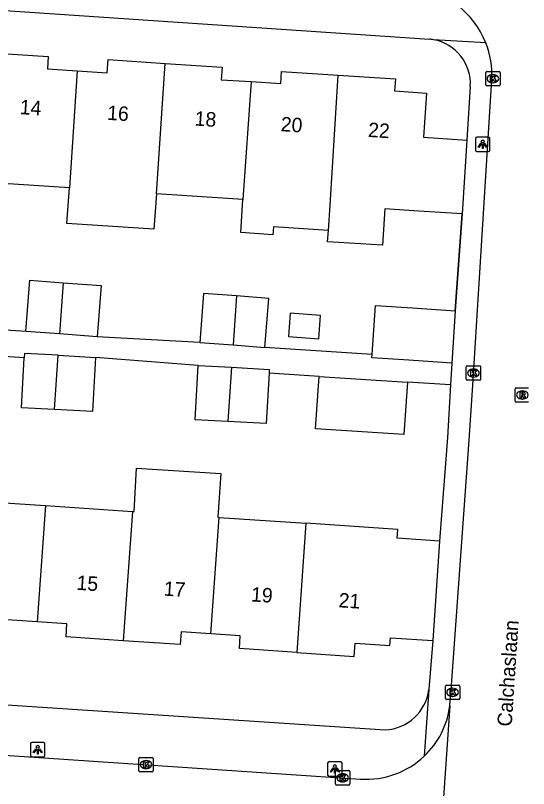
# Model space of a CAD drawing. Extents: x 161848 to 162726, y 385382 to 386521.
# Drawn here: x 162282.3 to 162317.7, y 385539.3 to 385592.8 of the extents above; entities that cross this region are included whole.
import ezdxf

# ---------------------------------------------------------------- set-up
doc = ezdxf.new("R2010")
doc.units = 0
for name, color, linetype in [('IMGEO_Kolk', 7, 'Continuous'), ('IMGEO_Lichtpunt', 7, 'Continuous'), ('IMGEO_Muur', 7, 'Continuous'), ('IMGEO_Openbare_ruimte_label', 7, 'Continuous'), ('IMGEO_Pand', 7, 'Continuous'), ('IMGEO_Pand_nummerreeks', 7, 'Continuous'), ('IMGEO_Rijbaan_lokaal_open', 7, 'Continuous'), ('IMGEO_Rioolput', 7, 'Continuous'), ('IMGEO_Voetpad_open', 7, 'Continuous')]:
    doc.layers.add(name, color=color, linetype=linetype)

msp = doc.modelspace()

# ---------------------------------------------------------------- linework, layer by layer
at = {"layer": 'IMGEO_Kolk'}
for p, q in [((162314.786, 385587.983), (162314.786, 385588.835)), ((162314.861, 385588.909), (162315.713, 385588.909)), ((162315.787, 385588.835), (162315.787, 385587.983)), ((162315.274, 385588.689), (162315.299, 385588.689)), ((162315.713, 385587.909), (162314.861, 385587.909)), ((162315.297, 385588.129), (162315.272, 385588.129)), ((162313.438, 385567.637), (162313.438, 385568.489)), ((162313.513, 385568.563), (162314.365, 385568.563)), ((162314.439, 385568.489), (162314.439, 385567.637)), ((162313.926, 385568.343), (162313.951, 385568.343)), ((162314.365, 385567.563), (162313.513, 385567.563)), ((162313.949, 385567.783), (162313.924, 385567.783)), ((162312.001, 385545.57), (162312.001, 385546.422)), ((162312.076, 385546.496), (162312.928, 385546.496)), ((162312.489, 385546.276), (162312.514, 385546.276)), ((162313.002, 385546.422), (162313.002, 385545.57)), ((162312.512, 385545.716), (162312.487, 385545.716)), ((162312.928, 385545.496), (162312.076, 385545.496)), ((162290.831, 385540.578), (162290.831, 385541.43)), ((162290.906, 385541.504), (162291.758, 385541.504)), ((162291.319, 385541.284), (162291.344, 385541.284)), ((162291.832, 385541.43), (162291.832, 385540.578)), ((162291.342, 385540.724), (162291.317, 385540.724)), ((162291.758, 385540.504), (162290.906, 385540.504)), ((162304.409, 385539.665), (162304.409, 385540.517)), ((162304.484, 385540.591), (162305.336, 385540.591)), ((162304.897, 385540.371), (162304.922, 385540.371)), ((162305.41, 385540.517), (162305.41, 385539.665)), ((162304.92, 385539.811), (162304.895, 385539.811)), ((162305.336, 385539.591), (162304.484, 385539.591))]:
    msp.add_line(p, q, dxfattribs=at)
for points in [[(162314.786, 385587.983), (162314.786, 385588.835)], [(162314.861, 385588.909), (162315.713, 385588.909)], [(162315.787, 385588.835), (162315.787, 385587.983)], [(162315.107, 385588.609), (162315.23, 385588.609), (162315.23, 385588.458), (162315.36, 385588.609), (162315.524, 385588.609), (162315.378, 385588.458), (162315.531, 385588.209), (162315.379, 385588.209), (162315.294, 385588.373), (162315.23, 385588.306), (162315.23, 385588.209), (162315.107, 385588.209), (162315.107, 385588.609)], [(162315.713, 385587.909), (162314.861, 385587.909)], [(162313.438, 385567.637), (162313.438, 385568.489)], [(162313.513, 385568.563), (162314.365, 385568.563)], [(162314.439, 385568.489), (162314.439, 385567.637)], [(162313.759, 385568.263), (162313.882, 385568.263), (162313.882, 385568.112), (162314.012, 385568.263), (162314.176, 385568.263), (162314.03, 385568.112), (162314.183, 385567.863), (162314.031, 385567.863), (162313.946, 385568.027), (162313.882, 385567.96), (162313.882, 385567.863), (162313.759, 385567.863), (162313.759, 385568.263)], [(162314.365, 385567.563), (162313.513, 385567.563)], [(162312.001, 385545.57), (162312.001, 385546.422)], [(162312.076, 385546.496), (162312.928, 385546.496)], [(162312.322, 385546.196), (162312.445, 385546.196), (162312.445, 385546.045), (162312.575, 385546.196), (162312.739, 385546.196), (162312.593, 385546.045), (162312.746, 385545.796), (162312.594, 385545.796), (162312.509, 385545.96), (162312.445, 385545.893), (162312.445, 385545.796), (162312.322, 385545.796), (162312.322, 385546.196)], [(162313.002, 385546.422), (162313.002, 385545.57)], [(162312.928, 385545.496), (162312.076, 385545.496)], [(162290.831, 385540.578), (162290.831, 385541.43)], [(162290.906, 385541.504), (162291.758, 385541.504)], [(162291.832, 385541.43), (162291.832, 385540.578)], [(162291.152, 385541.204), (162291.275, 385541.204), (162291.275, 385541.053), (162291.405, 385541.204), (162291.569, 385541.204), (162291.423, 385541.053), (162291.576, 385540.804), (162291.424, 385540.804), (162291.339, 385540.968), (162291.275, 385540.901), (162291.275, 385540.804), (162291.152, 385540.804), (162291.152, 385541.204)], [(162291.758, 385540.504), (162290.906, 385540.504)], [(162304.409, 385539.665), (162304.409, 385540.517)], [(162304.484, 385540.591), (162305.336, 385540.591)], [(162304.73, 385540.291), (162304.853, 385540.291), (162304.853, 385540.14), (162304.983, 385540.291), (162305.147, 385540.291), (162305.001, 385540.14), (162305.154, 385539.891), (162305.002, 385539.891), (162304.917, 385540.055), (162304.853, 385539.988), (162304.853, 385539.891), (162304.73, 385539.891), (162304.73, 385540.291)], [(162305.41, 385540.517), (162305.41, 385539.665)], [(162305.336, 385539.591), (162304.484, 385539.591)]]:
    msp.add_lwpolyline(points, dxfattribs=at)
for centre, start, end in [((162314.863, 385588.833), 91.552, 178.448), ((162314.863, 385588.833), 91.552, 178.448), ((162315.711, 385588.833), 1.552, 88.448), ((162315.711, 385588.833), 1.552, 88.448), ((162314.863, 385587.985), 181.552, 268.448), ((162314.863, 385587.985), 181.552, 268.448), ((162315.711, 385587.985), 271.552, 358.448), ((162315.711, 385587.985), 271.552, 358.448), ((162313.515, 385568.487), 91.552, 178.448), ((162313.515, 385568.487), 91.552, 178.448), ((162314.363, 385568.487), 1.552, 88.448), ((162314.363, 385568.487), 1.552, 88.448), ((162313.515, 385567.639), 181.552, 268.448), ((162313.515, 385567.639), 181.552, 268.448), ((162314.363, 385567.639), 271.552, 358.448), ((162314.363, 385567.639), 271.552, 358.448), ((162312.078, 385546.42), 91.552, 178.448), ((162312.078, 385546.42), 91.552, 178.448), ((162312.926, 385546.42), 1.552, 88.448), ((162312.926, 385546.42), 1.552, 88.448), ((162312.078, 385545.572), 181.552, 268.448), ((162312.078, 385545.572), 181.552, 268.448), ((162312.926, 385545.572), 271.552, 358.448), ((162312.926, 385545.572), 271.552, 358.448), ((162290.908, 385541.428), 91.552, 178.448), ((162290.908, 385541.428), 91.552, 178.448), ((162291.756, 385541.428), 1.552, 88.448), ((162291.756, 385541.428), 1.552, 88.448), ((162290.908, 385540.58), 181.552, 268.448), ((162290.908, 385540.58), 181.552, 268.448), ((162291.756, 385540.58), 271.552, 358.448), ((162291.756, 385540.58), 271.552, 358.448), ((162304.486, 385540.515), 91.552, 178.448), ((162304.486, 385540.515), 91.552, 178.448), ((162305.334, 385540.515), 1.552, 88.448), ((162305.334, 385540.515), 1.552, 88.448), ((162304.486, 385539.667), 181.552, 268.448), ((162304.486, 385539.667), 181.552, 268.448), ((162305.334, 385539.667), 271.552, 358.448), ((162305.334, 385539.667), 271.552, 358.448)]:
    msp.add_arc(centre, 0.0765, start, end, dxfattribs=at)
for centre, major_axis, ratio, start_param, end_param in [((162315.273, 385588.409), (-0.387, 0.002), 0.722429, 4.712389, 7.853982), ((162315.298, 385588.409), (-0.39, 0.002), 0.717154, 1.570796, 4.712389), ((162313.925, 385568.063), (-0.387, 0.002), 0.722429, 4.712389, 7.853982), ((162313.95, 385568.063), (-0.39, 0.002), 0.717154, 1.570796, 4.712389), ((162312.488, 385545.996), (-0.387, 0.002), 0.722429, 4.712389, 7.853982), ((162312.513, 385545.996), (-0.39, 0.002), 0.717154, 1.570796, 4.712389), ((162291.318, 385541.004), (-0.387, 0.002), 0.722429, 4.712389, 7.853982), ((162291.343, 385541.004), (-0.39, 0.002), 0.717154, 1.570796, 4.712389), ((162304.896, 385540.091), (-0.387, 0.002), 0.722429, 4.712389, 7.853982), ((162304.921, 385540.091), (-0.39, 0.002), 0.717154, 1.570796, 4.712389)]:
    msp.add_ellipse(centre, major_axis=major_axis, ratio=ratio, start_param=start_param, end_param=end_param, dxfattribs=at)
at = {"layer": 'IMGEO_Lichtpunt'}
for p, q in [((162314.081, 385584.28), (162314.081, 385583.473)), ((162314.081, 385584.28), (162314.081, 385583.473)), ((162314.983, 385584.375), (162314.175, 385584.375)), ((162314.983, 385584.375), (162314.175, 385584.375)), ((162315.077, 385583.473), (162315.077, 385584.28)), ((162315.077, 385583.473), (162315.077, 385584.28)), ((162314.175, 385583.379), (162314.983, 385583.379)), ((162314.175, 385583.379), (162314.983, 385583.379)), ((162283.354, 385542.438), (162283.354, 385541.631)), ((162283.354, 385542.438), (162283.354, 385541.631)), ((162284.256, 385542.533), (162283.448, 385542.533)), ((162284.256, 385542.533), (162283.448, 385542.533)), ((162284.35, 385541.631), (162284.35, 385542.438)), ((162284.35, 385541.631), (162284.35, 385542.438)), ((162283.448, 385541.537), (162284.256, 385541.537)), ((162283.448, 385541.537), (162284.256, 385541.537)), ((162303.872, 385541.107), (162303.872, 385540.3)), ((162303.872, 385541.107), (162303.872, 385540.3)), ((162304.774, 385541.202), (162303.966, 385541.202)), ((162304.774, 385541.202), (162303.966, 385541.202)), ((162304.868, 385540.3), (162304.868, 385541.107)), ((162304.868, 385540.3), (162304.868, 385541.107)), ((162303.966, 385540.206), (162304.774, 385540.206)), ((162303.966, 385540.206), (162304.774, 385540.206))]:
    msp.add_line(p, q, dxfattribs=at)
for points in [[(162314.455, 385583.944), (162314.494, 385583.916), (162314.306, 385583.654), (162314.268, 385583.681), (162314.455, 385583.944)], [(162314.557, 385583.896), (162314.604, 385583.896), (162314.604, 385583.574), (162314.557, 385583.574), (162314.557, 385583.896)], [(162314.667, 385583.916), (162314.705, 385583.943), (162314.892, 385583.681), (162314.853, 385583.653), (162314.667, 385583.916)], [(162283.728, 385542.102), (162283.767, 385542.074), (162283.579, 385541.812), (162283.541, 385541.839), (162283.728, 385542.102)], [(162283.83, 385542.054), (162283.877, 385542.054), (162283.877, 385541.732), (162283.83, 385541.732), (162283.83, 385542.054)], [(162283.94, 385542.074), (162283.978, 385542.101), (162284.165, 385541.839), (162284.126, 385541.811), (162283.94, 385542.074)], [(162304.246, 385540.771), (162304.285, 385540.743), (162304.097, 385540.481), (162304.059, 385540.508), (162304.246, 385540.771)], [(162304.348, 385540.723), (162304.395, 385540.723), (162304.395, 385540.401), (162304.348, 385540.401), (162304.348, 385540.723)], [(162304.458, 385540.743), (162304.496, 385540.77), (162304.683, 385540.508), (162304.644, 385540.48), (162304.458, 385540.743)]]:
    msp.add_lwpolyline(points, dxfattribs=at)
for centre in [(162314.58, 385584.078), (162283.853, 385542.236), (162304.371, 385540.905)]:
    msp.add_circle(centre, 0.0994, dxfattribs=at)
for centre, start, end in [((162314.175, 385584.28), 90, 180), ((162314.175, 385584.28), 90, 180), ((162314.983, 385584.28), 0, 90), ((162314.983, 385584.28), 0, 90), ((162314.175, 385583.473), 180, 270), ((162314.175, 385583.473), 180, 270), ((162314.983, 385583.473), 270, 0), ((162314.983, 385583.473), 270, 360), ((162283.448, 385542.438), 90, 180), ((162283.448, 385542.438), 90, 180), ((162284.256, 385542.438), 0, 90), ((162284.256, 385542.438), 0, 90), ((162283.448, 385541.631), 180, 270), ((162283.448, 385541.631), 180, 270), ((162284.256, 385541.631), 270, 0), ((162284.256, 385541.631), 270, 360), ((162303.966, 385541.107), 90, 180), ((162303.966, 385541.107), 90, 180), ((162304.774, 385541.107), 0, 90), ((162304.774, 385541.107), 0, 90), ((162303.966, 385540.3), 180, 270), ((162303.966, 385540.3), 180, 270), ((162304.774, 385540.3), 270, 0), ((162304.774, 385540.3), 270, 360)]:
    msp.add_arc(centre, 0.0946, start, end, dxfattribs=at)
at = {"layer": 'IMGEO_Muur'}
msp.add_lwpolyline([(162312.69, 385572.369), (162313.157, 385579.065)], dxfattribs=at)
at = {"layer": 'IMGEO_Pand'}
for points in [[(162280.682, 385590.206), (162284.582, 385589.948), (162284.526, 385589.098), (162286.584, 385588.962)], [(162286.584, 385588.962), (162288.657, 385588.824), (162288.716, 385589.724), (162292.662, 385589.463)], [(162292.044, 385580.461), (162292.662, 385589.463)], [(162292.662, 385589.463), (162296.586, 385589.204), (162296.529, 385588.34), (162298.583, 385588.204)], [(162286.584, 385588.962), (162286.039, 385580.858)], [(162298.583, 385588.204), (162300.64, 385588.068), (162300.696, 385588.917), (162304.608, 385588.658)], [(162303.923, 385577.92), (162304.039, 385579.668), (162304.608, 385588.658)], [(162304.608, 385588.658), (162308.555, 385588.397), (162308.499, 385587.559), (162310.703, 385587.413), (162310.502, 385584.37), (162313.495, 385584.171)], [(162298.583, 385588.204), (162298.028, 385580.065)], [(162313.495, 385584.171), (162313.157, 385579.065)], [(162286.039, 385580.858), (162280.038, 385581.255)], [(162292.044, 385580.461), (162291.876, 385578.007), (162285.874, 385578.411), (162286.039, 385580.858)], [(162298.028, 385580.065), (162292.044, 385580.461)], [(162303.923, 385577.92), (162300.133, 385578.179), (162300.095, 385577.619), (162297.872, 385577.77), (162298.028, 385580.065)], [(162313.157, 385579.065), (162310.164, 385579.263), (162307.829, 385579.417), (162307.662, 385576.893), (162303.872, 385577.144), (162303.923, 385577.92)], [(162283.04, 385570.943), (162283.311, 385574.484), (162285.599, 385574.309)], [(162285.599, 385574.309), (162285.36, 385570.765)], [(162285.599, 385574.309), (162288.239, 385574.106), (162287.968, 385570.566)], [(162297.573, 385573.393), (162295.298, 385573.567), (162295.039, 385570.185)], [(162297.573, 385573.393), (162297.342, 385570.009)], [(162299.543, 385569.841), (162299.802, 385573.222), (162297.573, 385573.393)], [(162306.95, 385569.344), (162307.175, 385572.737), (162309.726, 385572.567), (162312.69, 385572.369)], [(162312.69, 385572.369), (162312.438, 385568.756)], [(162301.161, 385570.586), (162303.26, 385570.426), (162303.384, 385572.044), (162301.285, 385572.204), (162301.161, 385570.586)], [(162285.36, 385570.765), (162283.04, 385570.943)], [(162287.968, 385570.566), (162285.36, 385570.765)], [(162295.039, 385570.185), (162297.342, 385570.009)], [(162297.342, 385570.009), (162299.543, 385569.841)], [(162285.001, 385565.545), (162282.731, 385565.671), (162282.923, 385569.125)], [(162285.258, 385569.291), (162282.939, 385569.42), (162282.923, 385569.125)], [(162285.001, 385565.545), (162285.258, 385569.291)], [(162287.846, 385569.148), (162287.638, 385565.399), (162285.001, 385565.545)], [(162285.258, 385569.291), (162287.846, 385569.148)], [(162312.438, 385568.756), (162309.486, 385568.953), (162306.935, 385569.123), (162306.95, 385569.344)], [(162296.983, 385564.717), (162294.726, 385564.842), (162294.934, 385568.591)], [(162294.934, 385568.591), (162297.237, 385568.463)], [(162297.237, 385568.463), (162296.983, 385564.717)], [(162299.826, 385568.05), (162299.633, 385564.57), (162296.983, 385564.717)], [(162297.237, 385568.463), (162299.841, 385568.319), (162299.826, 385568.05)], [(162309.381, 385567.425), (162309.141, 385563.813), (162303.044, 385564.218), (162303.284, 385567.83)], [(162303.284, 385567.83), (162309.381, 385567.425)], [(162290.392, 385558.495), (162290.508, 385558.487), (162290.669, 385561.486), (162296.491, 385561.121), (162296.297, 385558.094), (162296.371, 385558.089)], [(162278.364, 385559.312), (162284.381, 385558.904)], [(162284.381, 385558.904), (162283.808, 385550.876)], [(162284.381, 385558.904), (162290.392, 385558.495)], [(162290.392, 385558.495), (162289.754, 385549.562)], [(162295.797, 385550.047), (162296.371, 385558.089)], [(162296.371, 385558.089), (162302.377, 385557.681)], [(162302.377, 385557.681), (162301.739, 385548.751)], [(162311.593, 385556.447), (162308.675, 385556.645), (162308.716, 385557.25), (162302.377, 385557.681)], [(162311.593, 385556.447), (162311.126, 385549.573)], [(162283.808, 385550.876), (162281.743, 385551.016), (162281.681, 385550.105), (162277.726, 385550.373)], [(162289.754, 385549.562), (162285.811, 385549.83), (162285.872, 385550.736), (162283.808, 385550.876)], [(162295.797, 385550.047), (162293.757, 385550.186), (162293.696, 385549.294), (162289.754, 385549.562)], [(162301.739, 385548.751), (162297.777, 385549.02), (162297.837, 385549.909), (162295.797, 385550.047)], [(162301.739, 385548.751), (162305.701, 385548.482), (162305.763, 385549.392), (162308.171, 385549.228), (162308.208, 385549.772), (162311.126, 385549.573)]]:
    msp.add_lwpolyline(points, dxfattribs=at)
at = {"layer": 'IMGEO_Rijbaan_lokaal_open'}
for points in [[(162312.347, 385545.527), (162313.649, 385563.431), (162313.897, 385567.217), (162315.21, 385588.359)], [(162312.306, 385545.057), (162311.004, 385526.109)], [(162236.038, 385544.747), (162236.818, 385544.681), (162258.97, 385543.171), (162306.143, 385540.007)]]:
    msp.add_lwpolyline(points, dxfattribs=at)
for centre, radius, start, end in [((162309.08, 385588.638), 6.135, 21.4583, 83.7108), ((162309.087, 385588.636), 6.13, 357.4091, 21.4934), ((162306.146, 385545.831), 6.209, 352.837, 357.192), ((162306.551, 385545.798), 5.803, 313.4849, 352.6605), ((162306.547, 385545.8), 5.807, 266.0153, 313.505)]:
    msp.add_arc(centre, radius, start, end, dxfattribs=at)
at = {"layer": 'IMGEO_Rioolput'}
for p, q in [((162316.817, 385566.124), (162316.817, 385566.976)), ((162316.892, 385567.05), (162317.744, 385567.05)), ((162317.305, 385566.83), (162317.33, 385566.83)), ((162317.744, 385566.05), (162316.892, 385566.05)), ((162317.328, 385566.27), (162317.303, 385566.27))]:
    msp.add_line(p, q, dxfattribs=at)
for points in [[(162316.817, 385566.124), (162316.817, 385566.976)], [(162316.892, 385567.05), (162317.744, 385567.05)], [(162317.406, 385566.748), (162317.154, 385566.75), (162317.154, 385566.35)], [(162317.154, 385566.35), (162317.278, 385566.35), (162317.278, 385566.512), (162317.289, 385566.512)], [(162317.332, 385566.669), (162317.278, 385566.669), (162317.278, 385566.588)], [(162317.278, 385566.588), (162317.33, 385566.588)], [(162317.336, 385566.483), (162317.407, 385566.35), (162317.547, 385566.35), (162317.482, 385566.476)], [(162317.744, 385566.05), (162316.892, 385566.05)]]:
    msp.add_lwpolyline(points, dxfattribs=at)
for centre, radius, start, end in [((162316.894, 385566.974), 0.0765, 91.552, 178.448), ((162316.894, 385566.974), 0.0765, 91.552, 178.448), ((162317.288, 385566.459), 0.0533, 26.0293, 88.6989), ((162317.314, 385566.777), 0.19, 274.7715, 282.9687), ((162317.338, 385566.573), 0.0964, 77.0061, 93.1865), ((162317.352, 385566.63), 0.0378, 276.6634, 79.6772), ((162317.405, 385566.638), 0.109, 350.3612, 89.416), ((162317.403, 385566.638), 0.112, 277.5842, 350.9817), ((162317.387, 385566.423), 0.108, 29.5134, 73.7905), ((162316.894, 385566.126), 0.0765, 181.552, 268.448), ((162316.894, 385566.126), 0.0765, 181.552, 268.448)]:
    msp.add_arc(centre, radius, start, end, dxfattribs=at)
for centre, major_axis, ratio, start_param, end_param in [((162317.304, 385566.55), (-0.387, 0.002), 0.722429, 4.712389, 7.853982), ((162317.329, 385566.55), (-0.39, 0.002), 0.717154, 1.570796, 4.712389)]:
    msp.add_ellipse(centre, major_axis=major_axis, ratio=ratio, start_param=start_param, end_param=end_param, dxfattribs=at)
at = {"layer": 'IMGEO_Voetpad_open'}
for points in [[(162240.397, 385595.895), (162245.477, 385595.597), (162310.902, 385591.138)], [(162314.79, 385590.882), (162311.172, 385591.104)], [(162313.724, 385587.868), (162313.495, 385584.171)], [(162313.157, 385579.065), (162312.69, 385572.369)], [(162283.04, 385570.943), (162275.565, 385571.428)], [(162295.039, 385570.185), (162287.968, 385570.566)], [(162282.923, 385569.125), (162275.525, 385569.596)], [(162306.95, 385569.344), (162299.543, 385569.841)], [(162294.934, 385568.591), (162287.846, 385569.148)], [(162312.438, 385568.756), (162312.352, 385567.255)], [(162303.284, 385567.83), (162299.826, 385568.05)], [(162312.352, 385567.255), (162309.381, 385567.425)], [(162312.352, 385567.255), (162312.144, 385563.613), (162311.593, 385556.447)], [(162311.126, 385549.573), (162310.864, 385546.192)], [(162238.237, 385548.11), (162261.502, 385546.47), (162307.85, 385543.401)], [(162310.864, 385546.192), (162310.544, 385541.588)]]:
    msp.add_lwpolyline(points, dxfattribs=at)
for centre, radius, start, end in [((162310.649, 385588.037), 3.112, 80.3164, 85.3291), ((162310.65, 385588.068), 3.08, 356.271, 80.2496), ((162307.681, 385546.607), 3.21, 273.0221, 352.578)]:
    msp.add_arc(centre, radius, start, end, dxfattribs=at)

# ---------------------------------------------------------------- texts
at = {"layer": 'IMGEO_Openbare_ruimte_label'}
msp.add_text('Calchaslaan', height=1, rotation=86.2164, dxfattribs=at).set_placement((162316.579, 385543.61))
at = {"layer": 'IMGEO_Pand_nummerreeks'}
for s, rotation, p in [('14', 356.2455, (162282.592, 385585.964)), ('16', 356.2471, (162288.628, 385585.569)), ('18', 356.2455, (162294.667, 385585.172)), ('20', 356.2471, (162300.613, 385584.783)), ('22', 356.2471, (162306.643, 385584.388)), ('15', 356.1773, (162286.509, 385553.088)), ('17', 356.1784, (162292.535, 385552.685)), ('19', 356.1773, (162298.561, 385552.283)), ('21', 356.1784, (162304.609, 385551.879))]:
    msp.add_text(s, height=1, rotation=rotation, dxfattribs=at).set_placement(p)

doc.saveas('drawing.dxf')
